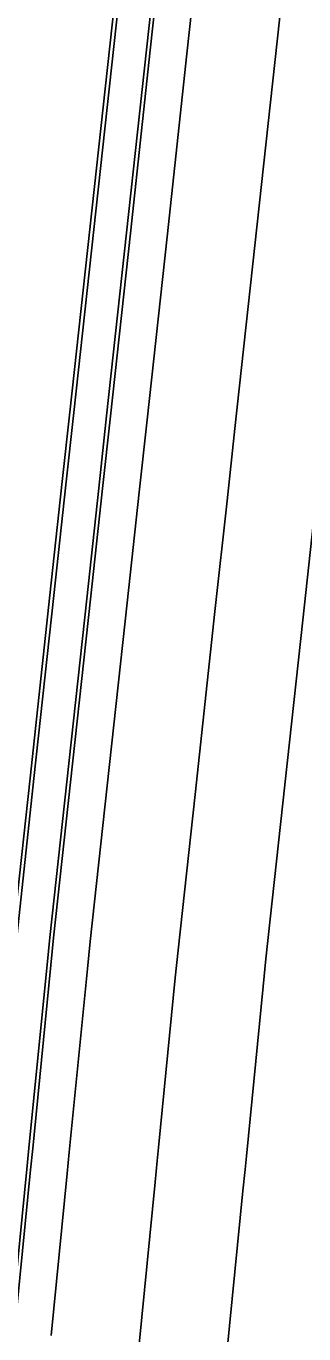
# Model space of a CAD drawing. Extents: x 1797478 to 1808916, y 246529 to 250952.
# Drawn here: x 1797768.7 to 1797806.5, y 248051.1 to 248228.7 of the extents above; entities that cross this region are included whole.
import ezdxf

# ---------------------------------------------------------------- set-up
doc = ezdxf.new("R2010")
doc.units = 0
for name, color, linetype in [('1', 7, 'Continuous'), ('EDPV-LINE', 7, 'Continuous'), ('SHDR-UPAV', 7, 'Continuous')]:
    doc.layers.add(name, color=color, linetype=linetype)

msp = doc.modelspace()

# ---------------------------------------------------------------- linework, layer by layer
for points in [[(1797759.42, 248029.35), (1797761.66, 248051.97), (1797763.84, 248073.97), (1797764.12, 248076.85), (1797764.3, 248078.68), (1797766.58, 248101.72), (1797766.96, 248105.45), (1797769.27, 248126.58), (1797771.98, 248151.43), (1797773.61, 248166.46), (1797774.69, 248176.29), (1797777.4, 248201.14), (1797780.11, 248226), (1797782.82, 248250.83), (1797783.7, 248258.88), (1797784.9, 248269.93), (1797785.52, 248275.64), (1797788.23, 248300.46), (1797790.94, 248325.27), (1797793.64, 248350.08), (1797796.35, 248374.89), (1797799.06, 248399.7), (1797801.76, 248424.51), (1797804.47, 248449.33)], [(1797764.42, 248028.85), (1797766.66, 248051.47), (1797768.83, 248073.48), (1797769.12, 248076.35), (1797769.3, 248078.19), (1797771.58, 248101.23), (1797771.96, 248104.95), (1797774.26, 248126.09), (1797776.97, 248150.94), (1797778.61, 248165.96), (1797779.68, 248175.79), (1797782.39, 248200.65), (1797785.11, 248225.5), (1797787.81, 248250.33), (1797788.69, 248258.38), (1797789.9, 248269.42), (1797790.52, 248275.13), (1797793.22, 248299.93), (1797795.93, 248324.72), (1797798.63, 248349.52), (1797801.34, 248374.32), (1797804.04, 248399.11), (1797806.75, 248423.91), (1797809.45, 248448.71)], [(1797764.94, 248028.8), (1797767.17, 248051.42), (1797769.35, 248073.42), (1797769.64, 248076.3), (1797769.82, 248078.14), (1797772.1, 248101.18), (1797772.47, 248104.9), (1797774.78, 248126.04), (1797777.49, 248150.89), (1797779.13, 248165.91), (1797780.2, 248175.74), (1797782.91, 248200.6), (1797785.62, 248225.45), (1797788.33, 248250.28), (1797789.21, 248258.32), (1797790.41, 248269.37), (1797791.04, 248275.08), (1797793.74, 248299.87), (1797796.45, 248324.67), (1797799.15, 248349.46), (1797801.86, 248374.26), (1797804.56, 248399.05), (1797807.27, 248423.85), (1797809.97, 248448.65)], [(1797772.15, 248050.93), (1797774.33, 248072.93), (1797774.61, 248075.81), (1797774.79, 248077.64), (1797777.07, 248100.69), (1797777.45, 248104.41), (1797779.76, 248125.54), (1797782.47, 248150.4), (1797784.11, 248165.42), (1797785.18, 248175.25), (1797787.89, 248200.1), (1797790.6, 248224.96), (1797793.31, 248249.78), (1797794.18, 248257.82), (1797795.39, 248268.86), (1797796.01, 248274.56), (1797798.71, 248299.34), (1797801.42, 248324.12), (1797804.12, 248348.9), (1797806.82, 248373.69), (1797809.53, 248398.47), (1797812.23, 248423.25), (1797814.93, 248448.03)], [(1797772.15, 248050.93), (1797774.33, 248072.93), (1797774.61, 248075.81), (1797774.79, 248077.64), (1797777.07, 248100.69), (1797777.45, 248104.41), (1797779.76, 248125.54), (1797782.47, 248150.4), (1797784.11, 248165.42), (1797785.18, 248175.25), (1797787.89, 248200.1), (1797790.6, 248224.96), (1797793.31, 248249.78), (1797794.18, 248257.82), (1797795.39, 248268.86), (1797796.01, 248274.56), (1797798.71, 248299.34), (1797801.42, 248324.12), (1797804.12, 248348.9), (1797806.82, 248373.69), (1797809.53, 248398.47), (1797812.23, 248423.25), (1797814.93, 248448.03)], [(1797772.15, 248050.93), (1797774.33, 248072.93), (1797774.61, 248075.81), (1797774.79, 248077.64), (1797777.07, 248100.69), (1797777.45, 248104.41), (1797779.76, 248125.54), (1797782.47, 248150.4), (1797784.11, 248165.42), (1797785.18, 248175.25), (1797787.89, 248200.1), (1797790.6, 248224.96), (1797793.31, 248249.78), (1797794.18, 248257.82), (1797795.39, 248268.86), (1797796.01, 248274.56), (1797798.71, 248299.34), (1797801.42, 248324.12), (1797804.12, 248348.9), (1797806.82, 248373.69), (1797809.53, 248398.47), (1797812.23, 248423.25), (1797814.93, 248448.03)], [(1797772.15, 248050.93), (1797774.33, 248072.93), (1797774.61, 248075.81), (1797774.79, 248077.64), (1797777.07, 248100.69), (1797777.45, 248104.41), (1797779.76, 248125.54), (1797782.47, 248150.4), (1797784.11, 248165.42), (1797785.18, 248175.25), (1797787.89, 248200.1), (1797790.6, 248224.96), (1797793.31, 248249.78), (1797794.18, 248257.82), (1797795.39, 248268.86), (1797796.01, 248274.56), (1797798.71, 248299.34), (1797801.42, 248324.12), (1797804.12, 248348.9), (1797806.82, 248373.69), (1797809.53, 248398.47), (1797812.23, 248423.25), (1797814.93, 248448.03)], [(1797772.15, 248050.93), (1797774.33, 248072.93), (1797774.61, 248075.81), (1797774.79, 248077.64), (1797777.07, 248100.69), (1797777.45, 248104.41), (1797779.76, 248125.54), (1797782.47, 248150.4), (1797784.11, 248165.42), (1797785.18, 248175.25), (1797787.89, 248200.1), (1797790.6, 248224.96), (1797793.31, 248249.78), (1797794.18, 248257.82), (1797795.39, 248268.86), (1797796.01, 248274.56), (1797798.71, 248299.34), (1797801.42, 248324.12), (1797804.12, 248348.9), (1797806.82, 248373.69), (1797809.53, 248398.47), (1797812.23, 248423.25), (1797814.93, 248448.03)], [(1797784.09, 248049.75), (1797786.27, 248071.75), (1797786.55, 248074.63), (1797786.74, 248076.46), (1797789.02, 248099.5), (1797789.39, 248103.23), (1797791.7, 248124.36), (1797794.41, 248149.21), (1797796.05, 248164.24), (1797797.12, 248174.07), (1797799.83, 248198.92), (1797802.54, 248223.78), (1797805.25, 248248.59), (1797806.12, 248256.61), (1797807.33, 248267.63), (1797807.95, 248273.33), (1797810.65, 248298.08), (1797813.35, 248322.82), (1797816.05, 248347.57), (1797818.75, 248372.32), (1797821.44, 248397.06), (1797824.14, 248421.81), (1797826.84, 248446.56)], [(1797784.09, 248049.75), (1797786.27, 248071.75), (1797786.55, 248074.63), (1797786.74, 248076.46), (1797789.02, 248099.5), (1797789.39, 248103.23), (1797791.7, 248124.36), (1797794.41, 248149.21), (1797796.05, 248164.24), (1797797.12, 248174.07), (1797799.83, 248198.92), (1797802.54, 248223.78), (1797805.25, 248248.59), (1797806.12, 248256.61), (1797807.33, 248267.63), (1797807.95, 248273.33), (1797810.65, 248298.08), (1797813.35, 248322.82), (1797816.05, 248347.57), (1797818.75, 248372.32), (1797821.44, 248397.06), (1797824.14, 248421.81), (1797826.84, 248446.56)], [(1797784.09, 248049.75), (1797786.27, 248071.75), (1797786.55, 248074.63), (1797786.74, 248076.46), (1797789.02, 248099.5), (1797789.39, 248103.23), (1797791.7, 248124.36), (1797794.41, 248149.21), (1797796.05, 248164.24), (1797797.12, 248174.07), (1797799.83, 248198.92), (1797802.54, 248223.78), (1797805.25, 248248.59), (1797806.12, 248256.61), (1797807.33, 248267.63), (1797807.95, 248273.33), (1797810.65, 248298.08), (1797813.35, 248322.82), (1797816.05, 248347.57), (1797818.75, 248372.32), (1797821.44, 248397.06), (1797824.14, 248421.81), (1797826.84, 248446.56)], [(1797784.09, 248049.75), (1797786.27, 248071.75), (1797786.55, 248074.63), (1797786.74, 248076.46), (1797789.02, 248099.5), (1797789.39, 248103.23), (1797791.7, 248124.36), (1797794.41, 248149.21), (1797796.05, 248164.24), (1797797.12, 248174.07), (1797799.83, 248198.92), (1797802.54, 248223.78), (1797805.25, 248248.59), (1797806.12, 248256.61), (1797807.33, 248267.63), (1797807.95, 248273.33), (1797810.65, 248298.08), (1797813.35, 248322.82), (1797816.05, 248347.57), (1797818.75, 248372.32), (1797821.44, 248397.06), (1797824.14, 248421.81), (1797826.84, 248446.56)], [(1797796.03, 248048.57), (1797798.21, 248070.57), (1797798.5, 248073.44), (1797798.68, 248075.28), (1797800.96, 248098.32), (1797801.33, 248102.04), (1797803.64, 248123.18), (1797806.35, 248148.03), (1797807.99, 248163.06), (1797809.06, 248172.89), (1797811.77, 248197.74), (1797814.48, 248222.59), (1797817.19, 248247.39), (1797818.06, 248255.41), (1797819.26, 248266.41), (1797819.88, 248272.1), (1797822.58, 248296.81), (1797825.28, 248321.52), (1797827.97, 248346.23), (1797830.67, 248370.95), (1797833.36, 248395.66), (1797836.06, 248420.37), (1797838.75, 248445.09)]]:
    msp.add_lwpolyline(points)
at = {"layer": '1'}
msp.add_lwpolyline([(1797784.09, 248049.75), (1797786.27, 248071.75), (1797786.55, 248074.63), (1797786.74, 248076.46), (1797789.02, 248099.5), (1797789.39, 248103.23), (1797791.7, 248124.36), (1797794.41, 248149.21), (1797796.05, 248164.24), (1797797.12, 248174.07), (1797799.83, 248198.92), (1797802.54, 248223.78), (1797805.25, 248248.59), (1797806.12, 248256.61), (1797807.33, 248267.63), (1797807.95, 248273.33), (1797810.65, 248298.08), (1797813.35, 248322.82), (1797816.05, 248347.57), (1797818.75, 248372.32), (1797821.44, 248397.06), (1797824.14, 248421.81), (1797826.84, 248446.56)], dxfattribs=at)
at = {"layer": 'EDPV-LINE'}
msp.add_lwpolyline([(1797772.15, 248050.93), (1797774.33, 248072.93), (1797774.61, 248075.81), (1797774.79, 248077.64), (1797777.07, 248100.69), (1797777.45, 248104.41), (1797779.76, 248125.54), (1797782.47, 248150.4), (1797784.11, 248165.42), (1797785.18, 248175.25), (1797787.89, 248200.1), (1797790.6, 248224.96), (1797793.31, 248249.78), (1797794.18, 248257.82), (1797795.39, 248268.86), (1797796.01, 248274.56), (1797798.71, 248299.34), (1797801.42, 248324.12), (1797804.12, 248348.9), (1797806.82, 248373.69), (1797809.53, 248398.47), (1797812.23, 248423.25), (1797814.93, 248448.03)], dxfattribs=at)
at = {"layer": 'SHDR-UPAV'}
msp.add_lwpolyline([(1797759.96, 248029.3), (1797762.2, 248051.91), (1797764.38, 248073.92), (1797764.66, 248076.79), (1797764.84, 248078.63), (1797767.12, 248101.67), (1797767.5, 248105.39), (1797769.8, 248126.53), (1797772.52, 248151.38), (1797774.15, 248166.4), (1797775.23, 248176.24), (1797777.94, 248201.09), (1797780.65, 248225.94), (1797783.36, 248250.78), (1797784.24, 248258.83), (1797785.44, 248269.88), (1797786.06, 248275.59), (1797788.77, 248300.4), (1797791.48, 248325.21), (1797794.18, 248350.02), (1797796.89, 248374.83), (1797799.6, 248399.64), (1797802.3, 248424.45), (1797805.01, 248449.26)], dxfattribs=at)
msp.add_lwpolyline([(1797759.96, 248029.3), (1797762.2, 248051.91), (1797764.38, 248073.92), (1797764.66, 248076.79), (1797764.84, 248078.63), (1797767.12, 248101.67), (1797767.5, 248105.39), (1797769.8, 248126.53), (1797772.52, 248151.38), (1797774.15, 248166.4), (1797775.23, 248176.24), (1797777.94, 248201.09), (1797780.65, 248225.94), (1797783.36, 248250.78), (1797784.24, 248258.83), (1797785.44, 248269.88), (1797786.06, 248275.59), (1797788.77, 248300.4), (1797791.48, 248325.21), (1797794.18, 248350.02), (1797796.89, 248374.83), (1797799.6, 248399.64), (1797802.3, 248424.45), (1797805.01, 248449.26)], dxfattribs=at)

doc.saveas('drawing.dxf')
